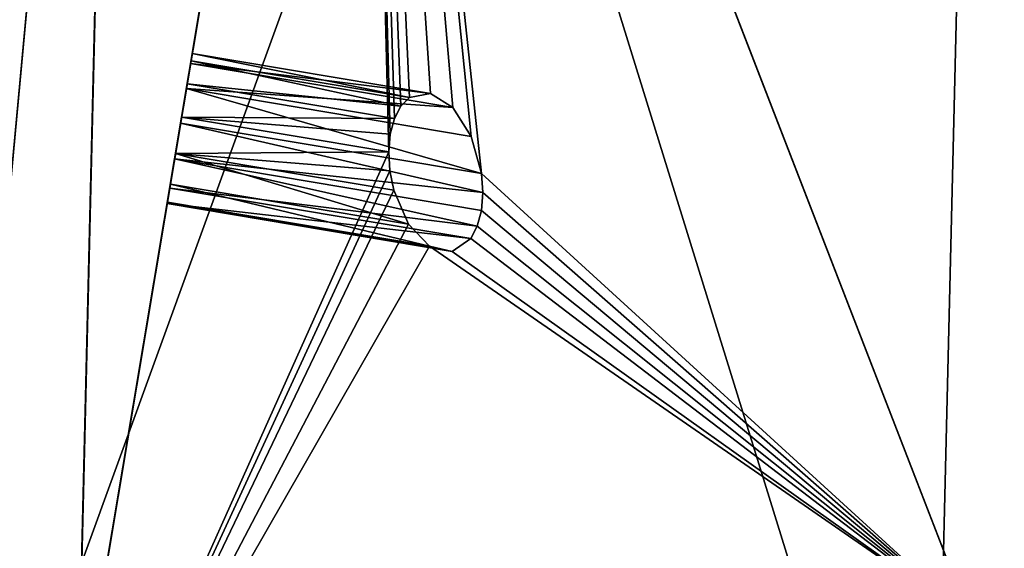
# Model space of a CAD drawing. Extents: x 5.2 to 19.2, y -23 to 23.
# Tile 607 of 656: x 18.848 to 19.226, y -16.604 to -16.402. Entities that reach past the tile are written whole.
import ezdxf

# ---------------------------------------------------------------- set-up
doc = ezdxf.new("R2010")
doc.units = 0
doc.header["$MEASUREMENT"] = 0
doc.layers.get('0').update_dxf_attribs({"linetype": 'CONTINUOUS'})

# ---------------------------------------------------------------- blocks, each defined once
blk = doc.blocks.new('LUXORA_OVAL_LED_37W_STL')
at = {"color": 0}
for p, q in [((18.87183, -16.6101, 0.51943), (18.90886, -15.07223, 4.14347)), ((18.87183, -16.6101, 0.51943), (18.90886, -15.07223, 4.14347)), ((19.19804, -16.78658, 1.12989), (19.22573, -15.63626, 3.84067)), ((19.19804, -16.78658, 1.12989), (19.22573, -15.63626, 3.84067)), ((18.89142, -15.79683, 4.45113), (18.85439, -17.3347, 0.82709)), ((18.89142, -15.79683, 4.45113), (18.85439, -17.3347, 0.82709)), ((18.72445, -17.54577, 0.51943), (18.97907, -16.02868, 4.14347)), ((18.72445, -17.54577, 0.51943), (18.97907, -16.02868, 4.14347)), ((18.8591, -16.74348, 4.45113), (18.97907, -16.02868, 4.14347)), ((18.8591, -16.74348, 4.45113), (18.97907, -16.02868, 4.14347)), ((18.97907, -16.02868, 4.14347), (19.2128, -16.63192, 3.84067)), ((18.97907, -16.02868, 4.14347), (19.2128, -16.63192, 3.84067)), ((18.77026, -17.26589, 4.18098), (18.88355, -16.04331, 4.18098)), ((18.88355, -16.04331, 4.14161), (18.77026, -17.26589, 4.14161)), ((18.88355, -16.04331, 4.14161), (18.77026, -17.26589, 4.14161)), ((18.77026, -17.26589, 4.18098), (18.88355, -16.04331, 4.18098)), ((18.77026, -17.26589, 0.83452), (18.88355, -16.04331, 0.83452)), ((18.88355, -16.04331, 0.79515), (18.77026, -17.26589, 0.79515)), ((18.88355, -16.04331, 0.79515), (18.77026, -17.26589, 0.79515)), ((18.77026, -17.26589, 0.83452), (18.88355, -16.04331, 0.83452)), ((18.91365, -16.41849, 4.14485), (18.91429, -16.41463, 4.15843)), ((18.91365, -16.41849, 4.14485), (18.91429, -16.41463, 4.15843)), ((18.91429, -16.41463, 4.15843), (18.91382, -16.41744, 4.17228)), ((18.91429, -16.41463, 4.15843), (18.91382, -16.41744, 4.17228)), ((19.00567, -16.42997, 4.15843), (18.91429, -16.41463, 4.15843)), ((19.00567, -16.42997, 4.15843), (18.91429, -16.41463, 4.15843)), ((18.91203, -16.42813, 4.13465), (18.91365, -16.41849, 4.14485)), ((18.91203, -16.42813, 4.13465), (18.91365, -16.41849, 4.14485)), ((18.91382, -16.41744, 4.17228), (18.91234, -16.42627, 4.18321)), ((18.91382, -16.41744, 4.17228), (18.91234, -16.42627, 4.18321)), ((19.01424, -16.43538, 4.14485), (18.91365, -16.41849, 4.14485)), ((19.01424, -16.43538, 4.14485), (18.91365, -16.41849, 4.14485)), ((18.99756, -16.43149, 4.17228), (18.91382, -16.41744, 4.17228)), ((18.99756, -16.43149, 4.17228), (18.91382, -16.41744, 4.17228)), ((18.99428, -16.43481, 4.17829), (18.91382, -16.41744, 4.17228)), ((18.99428, -16.43481, 4.17829), (18.91382, -16.41744, 4.17228)), ((18.90981, -16.44135, 4.13015), (18.91203, -16.42813, 4.13465)), ((18.90981, -16.44135, 4.13015), (18.91203, -16.42813, 4.13465)), ((18.91234, -16.42627, 4.18321), (18.91019, -16.4391, 4.18873)), ((18.91234, -16.42627, 4.18321), (18.91019, -16.4391, 4.18873)), ((19.0213, -16.44647, 4.13465), (18.91203, -16.42813, 4.13465)), ((19.0213, -16.44647, 4.13465), (18.91203, -16.42813, 4.13465)), ((18.99428, -16.43481, 4.17829), (18.91234, -16.42627, 4.18321)), ((18.99428, -16.43481, 4.17829), (18.91234, -16.42627, 4.18321)), ((18.99177, -16.4396, 4.18321), (18.91234, -16.42627, 4.18321)), ((18.99177, -16.4396, 4.18321), (18.91234, -16.42627, 4.18321)), ((18.99428, -16.43481, 4.17829), (18.99756, -16.43149, 4.17228)), ((18.99428, -16.43481, 4.17829), (18.99756, -16.43149, 4.17228)), ((18.99756, -16.43149, 4.17228), (19.00567, -16.42997, 4.15843)), ((18.99756, -16.43149, 4.17228), (19.00567, -16.42997, 4.15843)), ((19.00567, -16.42997, 4.15843), (19.01424, -16.43538, 4.14485)), ((19.00567, -16.42997, 4.15843), (19.01424, -16.43538, 4.14485)), ((18.99177, -16.4396, 4.18321), (18.99428, -16.43481, 4.17829)), ((18.99177, -16.4396, 4.18321), (18.99428, -16.43481, 4.17829)), ((19.01424, -16.43538, 4.14485), (19.0213, -16.44647, 4.13465)), ((19.01424, -16.43538, 4.14485), (19.0213, -16.44647, 4.13465)), ((18.91019, -16.4391, 4.18873), (18.90786, -16.45299, 4.18758)), ((18.91019, -16.4391, 4.18873), (18.90786, -16.45299, 4.18758)), ((18.91019, -16.4391, 4.18873), (18.98961, -16.45243, 4.18873)), ((18.99177, -16.4396, 4.18321), (18.91019, -16.4391, 4.18873)), ((18.99177, -16.4396, 4.18321), (18.91019, -16.4391, 4.18873)), ((18.99018, -16.44559, 4.18676), (18.91019, -16.4391, 4.18873)), ((18.99018, -16.44559, 4.18676), (18.91019, -16.4391, 4.18873)), ((18.91019, -16.4391, 4.18873), (18.98961, -16.45243, 4.18873)), ((18.9075, -16.45511, 4.1324), (18.90981, -16.44135, 4.13015)), ((18.9075, -16.45511, 4.1324), (18.90981, -16.44135, 4.13015)), ((19.02524, -16.46072, 4.13015), (18.90981, -16.44135, 4.13015)), ((19.02572, -16.46801, 4.13043), (18.90981, -16.44135, 4.13015)), ((19.02572, -16.46801, 4.13043), (18.90981, -16.44135, 4.13015)), ((19.02524, -16.46072, 4.13015), (18.90981, -16.44135, 4.13015)), ((18.99018, -16.44559, 4.18676), (18.99177, -16.4396, 4.18321)), ((18.99018, -16.44559, 4.18676), (18.99177, -16.4396, 4.18321)), ((18.98961, -16.45243, 4.18873), (18.99018, -16.44559, 4.18676)), ((18.98961, -16.45243, 4.18873), (18.99018, -16.44559, 4.18676)), ((19.0213, -16.44647, 4.13465), (19.02524, -16.46072, 4.13015)), ((19.0213, -16.44647, 4.13465), (19.02524, -16.46072, 4.13015)), ((18.90786, -16.45299, 4.18758), (18.90588, -16.46476, 4.18001)), ((18.90786, -16.45299, 4.18758), (18.90588, -16.46476, 4.18001)), ((18.98961, -16.45243, 4.18873), (18.90786, -16.45299, 4.18758)), ((18.98961, -16.45243, 4.18873), (18.90786, -16.45299, 4.18758)), ((18.90786, -16.45299, 4.18758), (18.9916, -16.46704, 4.18758)), ((18.9901, -16.45972, 4.18901), (18.90786, -16.45299, 4.18758)), ((18.9901, -16.45972, 4.18901), (18.90786, -16.45299, 4.18758)), ((18.90786, -16.45299, 4.18758), (18.9916, -16.46704, 4.18758)), ((18.9901, -16.45972, 4.18901), (18.98961, -16.45243, 4.18873)), ((18.9901, -16.45972, 4.18901), (18.98961, -16.45243, 4.18873)), ((18.90563, -16.46626, 4.14088), (18.9075, -16.45511, 4.1324)), ((18.90563, -16.46626, 4.14088), (18.9075, -16.45511, 4.1324)), ((19.02356, -16.48084, 4.13595), (18.9075, -16.45511, 4.1324)), ((19.02515, -16.47485, 4.1324), (18.9075, -16.45511, 4.1324)), ((19.02356, -16.48084, 4.13595), (18.9075, -16.45511, 4.1324)), ((19.02515, -16.47485, 4.1324), (18.9075, -16.45511, 4.1324)), ((19.02572, -16.46801, 4.13043), (18.9075, -16.45511, 4.1324)), ((19.02572, -16.46801, 4.13043), (18.9075, -16.45511, 4.1324)), ((18.9916, -16.46704, 4.18758), (18.9901, -16.45972, 4.18901)), ((18.9916, -16.46704, 4.18758), (18.9901, -16.45972, 4.18901)), ((19.02524, -16.46072, 4.13015), (19.02572, -16.46801, 4.13043)), ((19.02524, -16.46072, 4.13015), (19.02572, -16.46801, 4.13043)), ((18.90588, -16.46476, 4.18001), (18.90471, -16.47171, 4.16776)), ((18.90588, -16.46476, 4.18001), (18.90471, -16.47171, 4.16776)), ((18.90588, -16.46476, 4.18001), (18.99726, -16.4801, 4.18001)), ((18.90588, -16.46476, 4.18001), (18.99726, -16.4801, 4.18001)), ((18.90462, -16.47225, 4.15364), (18.90563, -16.46626, 4.14088)), ((18.90462, -16.47225, 4.15364), (18.90563, -16.46626, 4.14088)), ((18.90563, -16.46626, 4.14088), (19.02356, -16.48084, 4.13595)), ((18.90563, -16.46626, 4.14088), (19.02356, -16.48084, 4.13595)), ((18.90563, -16.46626, 4.14088), (19.02106, -16.48564, 4.14088)), ((18.90563, -16.46626, 4.14088), (19.02106, -16.48564, 4.14088)), ((18.99726, -16.4801, 4.18001), (18.9916, -16.46704, 4.18758)), ((18.99726, -16.4801, 4.18001), (18.9916, -16.46704, 4.18758)), ((19.02572, -16.46801, 4.13043), (19.02515, -16.47485, 4.1324)), ((19.02572, -16.46801, 4.13043), (19.02515, -16.47485, 4.1324)), ((18.90471, -16.47171, 4.16776), (18.90462, -16.47225, 4.15364)), ((18.90471, -16.47171, 4.16776), (18.90462, -16.47225, 4.15364)), ((18.90462, -16.47225, 4.15364), (19.0139, -16.49059, 4.15364)), ((18.90462, -16.47225, 4.15364), (19.0139, -16.49059, 4.15364)), ((18.90471, -16.47171, 4.16776), (19.00531, -16.48859, 4.16776)), ((18.90471, -16.47171, 4.16776), (19.00531, -16.48859, 4.16776)), ((19.02515, -16.47485, 4.1324), (19.02356, -16.48084, 4.13595)), ((19.02515, -16.47485, 4.1324), (19.02356, -16.48084, 4.13595)), ((19.00531, -16.48859, 4.16776), (18.99726, -16.4801, 4.18001)), ((19.00531, -16.48859, 4.16776), (18.99726, -16.4801, 4.18001)), ((19.02356, -16.48084, 4.13595), (19.02106, -16.48564, 4.14088)), ((19.02356, -16.48084, 4.13595), (19.02106, -16.48564, 4.14088)), ((19.0139, -16.49059, 4.15364), (19.00531, -16.48859, 4.16776)), ((19.0139, -16.49059, 4.15364), (19.00531, -16.48859, 4.16776)), ((19.02106, -16.48564, 4.14088), (19.0139, -16.49059, 4.15364)), ((19.02106, -16.48564, 4.14088), (19.0139, -16.49059, 4.15364))]:
    blk.add_line(p, q, dxfattribs=at)
mesh = blk.add_polyface(dxfattribs=at)
corners = [(5.68976, -17.26589, 4.18098), (5.57647, 16.04331, 4.18098), (5.57647, -16.04331, 4.18098), (5.68976, 17.26589, 4.18098), (6.02576, -18.44684, 4.18098), (6.02576, 18.44684, 4.18098), (6.57305, -19.54595, 4.18098), (6.57305, 19.54595, 4.18098), (7.15127, -16.04331, 4.18098), (7.31298, -20.52577, 4.18098), (7.26225, -17.09924, 4.18098), (7.59035, -18.10902, 4.18098), (8.22035, -21.35295, 4.18098), (8.12122, -19.02851, 4.18098), (8.83167, -19.81755, 4.18098), (9.26427, -21.99931, 4.18098), (9.69064, -20.44162, 4.18098), (10.40918, -22.44286, 4.18098), (10.66059, -20.87348, 4.18098), (11.6161, -22.66847, 4.18098), (11.69914, -21.09423, 4.18098), (12.84392, -22.66847, 4.18098), (12.76088, -21.09423, 4.18098), (13.79943, -20.87348, 4.18098), (14.05084, -22.44286, 4.18098), (14.76938, -20.44162, 4.18098), (15.19575, -21.99931, 4.18098), (15.62835, -19.81755, 4.18098), (16.23966, -21.35295, 4.18098), (16.3388, -19.02851, 4.18098), (17.14704, -20.52577, 4.18098), (16.86967, -18.10902, 4.18098), (17.19777, -17.09924, 4.18098), (17.88697, -19.54595, 4.18098), (17.30875, -16.04331, 4.18098), (17.30875, 16.04331, 4.18098), (7.15127, 16.04331, 4.18098), (7.31298, 20.52577, 4.18098), (7.26225, 17.09924, 4.18098), (7.59035, 18.10902, 4.18098), (8.22035, 21.35295, 4.18098), (8.12122, 19.02851, 4.18098), (8.83167, 19.81755, 4.18098), (9.26427, 21.99931, 4.18098), (9.69064, 20.44162, 4.18098), (10.40918, 22.44286, 4.18098), (10.66059, 20.87348, 4.18098), (11.6161, 22.66847, 4.18098), (11.69914, 21.09423, 4.18098), (12.84392, 22.66847, 4.18098), (12.76088, 21.09423, 4.18098), (13.79943, 20.87348, 4.18098), (14.05084, 22.44286, 4.18098), (14.76938, 20.44162, 4.18098), (15.19575, 21.99931, 4.18098), (15.62835, 19.81755, 4.18098), (16.23966, 21.35295, 4.18098), (16.3388, 19.02851, 4.18098), (17.14704, 20.52577, 4.18098), (16.86967, 18.10902, 4.18098), (17.19777, 17.09924, 4.18098), (17.88697, 19.54595, 4.18098), (18.43425, -18.44684, 4.18098), (18.43425, 18.44684, 4.18098), (18.77026, -17.26589, 4.18098), (18.77026, 17.26589, 4.18098), (18.88355, -16.04331, 4.18098), (18.88355, 16.04331, 4.18098)]
mesh.append_faces([[corners[k] for k in face] for face in [(0, 1, 2), (65, 66, 67)]], dxfattribs={"vtx0": -1, "color": 0})
mesh.append_faces([[corners[k] for k in face] for face in [(1, 0, 3), (3, 4, 5), (5, 6, 7), (8, 9, 10), (10, 9, 11), (11, 12, 13), (13, 12, 14), (14, 15, 16), (16, 17, 18), (18, 19, 20), (20, 21, 22), (22, 21, 23), (23, 24, 25), (25, 26, 27), (27, 28, 29), (29, 30, 31), (31, 30, 32), (32, 33, 34), (34, 33, 35), (7, 36, 37), (36, 7, 8), (37, 39, 40), (40, 42, 43), (43, 44, 45), (45, 46, 47), (47, 48, 49), (49, 51, 52), (52, 53, 54), (54, 55, 56), (56, 57, 58), (58, 60, 61), (61, 62, 63), (63, 64, 65)]], dxfattribs={"vtx0": -1, "vtx1": -1, "color": 0})
mesh.append_faces([[corners[k] for k in face] for face in [(7, 6, 8), (61, 35, 33)]], dxfattribs={"vtx0": -1, "vtx1": -1, "vtx2": -1, "color": 0})
mesh.append_faces([[corners[k] for k in face] for face in [(3, 0, 4), (5, 4, 6), (8, 6, 9), (11, 9, 12), (14, 12, 15), (16, 15, 17), (18, 17, 19), (20, 19, 21), (23, 21, 24), (25, 24, 26), (27, 26, 28), (29, 28, 30), (32, 30, 33), (37, 36, 38), (37, 38, 39), (40, 39, 41), (40, 41, 42), (43, 42, 44), (45, 44, 46), (47, 46, 48), (49, 48, 50), (49, 50, 51), (52, 51, 53), (54, 53, 55), (56, 55, 57), (58, 57, 59), (58, 59, 60), (61, 60, 35), (61, 33, 62), (63, 62, 64), (65, 64, 66)]], dxfattribs={"vtx0": -1, "vtx2": -1, "color": 0})
mesh = blk.add_polyface(dxfattribs=at)
corners = [(5.68976, 17.26589, 4.14161), (5.57647, -16.04331, 4.14161), (5.57647, 16.04331, 4.14161), (5.68976, -17.26589, 4.14161), (6.02576, 18.44684, 4.14161), (6.02576, -18.44684, 4.14161), (6.57305, 19.54595, 4.14161), (6.57305, -19.54595, 4.14161), (7.15127, 16.04331, 4.14161), (7.31298, 20.52577, 4.14161), (7.26225, 17.09924, 4.14161), (7.59035, 18.10902, 4.14161), (8.22035, 21.35295, 4.14161), (8.12122, 19.02851, 4.14161), (8.83167, 19.81755, 4.14161), (9.26427, 21.99931, 4.14161), (9.69064, 20.44162, 4.14161), (10.40918, 22.44286, 4.14161), (10.66059, 20.87348, 4.14161), (11.6161, 22.66847, 4.14161), (11.69914, 21.09423, 4.14161), (12.84392, 22.66847, 4.14161), (12.76088, 21.09423, 4.14161), (13.79943, 20.87348, 4.14161), (14.05084, 22.44286, 4.14161), (14.76938, 20.44162, 4.14161), (15.19575, 21.99931, 4.14161), (15.62835, 19.81755, 4.14161), (16.23966, 21.35295, 4.14161), (16.3388, 19.02851, 4.14161), (17.14704, 20.52577, 4.14161), (16.86967, 18.10902, 4.14161), (17.19777, 17.09924, 4.14161), (17.88697, 19.54595, 4.14161), (17.30875, 16.04331, 4.14161), (17.30875, -16.04331, 4.14161), (7.15127, -16.04331, 4.14161), (7.31298, -20.52577, 4.14161), (7.26225, -17.09924, 4.14161), (7.59035, -18.10902, 4.14161), (8.22035, -21.35295, 4.14161), (8.12122, -19.02851, 4.14161), (8.83167, -19.81755, 4.14161), (9.26427, -21.99931, 4.14161), (9.69064, -20.44162, 4.14161), (10.40918, -22.44286, 4.14161), (10.66059, -20.87348, 4.14161), (11.6161, -22.66847, 4.14161), (11.69914, -21.09423, 4.14161), (12.84392, -22.66847, 4.14161), (12.76088, -21.09423, 4.14161), (13.79943, -20.87348, 4.14161), (14.05084, -22.44286, 4.14161), (14.76938, -20.44162, 4.14161), (15.19575, -21.99931, 4.14161), (15.62835, -19.81755, 4.14161), (16.23966, -21.35295, 4.14161), (16.3388, -19.02851, 4.14161), (17.14704, -20.52577, 4.14161), (16.86967, -18.10902, 4.14161), (17.19777, -17.09924, 4.14161), (17.88697, -19.54595, 4.14161), (18.43425, 18.44684, 4.14161), (18.43425, -18.44684, 4.14161), (18.77026, 17.26589, 4.14161), (18.77026, -17.26589, 4.14161), (18.88355, 16.04331, 4.14161), (18.88355, -16.04331, 4.14161)]
mesh.append_faces([[corners[k] for k in face] for face in [(0, 1, 2), (65, 66, 67)]], dxfattribs={"vtx0": -1, "color": 0})
mesh.append_faces([[corners[k] for k in face] for face in [(1, 0, 3), (3, 4, 5), (5, 6, 7), (8, 9, 10), (10, 9, 11), (11, 12, 13), (13, 12, 14), (14, 15, 16), (16, 17, 18), (18, 19, 20), (20, 21, 22), (22, 21, 23), (23, 24, 25), (25, 26, 27), (27, 28, 29), (29, 30, 31), (31, 30, 32), (32, 33, 34), (34, 33, 35), (7, 36, 37), (36, 7, 8), (37, 39, 40), (40, 42, 43), (43, 44, 45), (45, 46, 47), (47, 48, 49), (49, 51, 52), (52, 53, 54), (54, 55, 56), (56, 57, 58), (58, 60, 61), (61, 62, 63), (63, 64, 65)]], dxfattribs={"vtx0": -1, "vtx1": -1, "color": 0})
mesh.append_faces([[corners[k] for k in face] for face in [(7, 6, 8), (61, 35, 33)]], dxfattribs={"vtx0": -1, "vtx1": -1, "vtx2": -1, "color": 0})
mesh.append_faces([[corners[k] for k in face] for face in [(3, 0, 4), (5, 4, 6), (8, 6, 9), (11, 9, 12), (14, 12, 15), (16, 15, 17), (18, 17, 19), (20, 19, 21), (23, 21, 24), (25, 24, 26), (27, 26, 28), (29, 28, 30), (32, 30, 33), (37, 36, 38), (37, 38, 39), (40, 39, 41), (40, 41, 42), (43, 42, 44), (45, 44, 46), (47, 46, 48), (49, 48, 50), (49, 50, 51), (52, 51, 53), (54, 53, 55), (56, 55, 57), (58, 57, 59), (58, 59, 60), (61, 60, 35), (61, 33, 62), (63, 62, 64), (65, 64, 66)]], dxfattribs={"vtx0": -1, "vtx2": -1, "color": 0})
mesh = blk.add_polyface(dxfattribs=at)
corners = [(5.68976, -17.26589, 0.83452), (5.57647, 16.04331, 0.83452), (5.57647, -16.04331, 0.83452), (5.68976, 17.26589, 0.83452), (6.02576, -18.44684, 0.83452), (6.02576, 18.44684, 0.83452), (6.57305, -19.54595, 0.83452), (6.57305, 19.54595, 0.83452), (7.15127, -16.04331, 0.83452), (7.31298, -20.52577, 0.83452), (7.26225, -17.09924, 0.83452), (7.59035, -18.10902, 0.83452), (8.22035, -21.35295, 0.83452), (8.12122, -19.02851, 0.83452), (8.83167, -19.81755, 0.83452), (9.26427, -21.99931, 0.83452), (9.69064, -20.44162, 0.83452), (10.40918, -22.44286, 0.83452), (10.66059, -20.87348, 0.83452), (11.6161, -22.66847, 0.83452), (11.69914, -21.09423, 0.83452), (12.84392, -22.66847, 0.83452), (12.76088, -21.09423, 0.83452), (13.79943, -20.87348, 0.83452), (14.05084, -22.44286, 0.83452), (14.76938, -20.44162, 0.83452), (15.19575, -21.99931, 0.83452), (15.62835, -19.81755, 0.83452), (16.23966, -21.35295, 0.83452), (16.3388, -19.02851, 0.83452), (17.14704, -20.52577, 0.83452), (16.86967, -18.10902, 0.83452), (17.19777, -17.09924, 0.83452), (17.88697, -19.54595, 0.83452), (17.30875, -16.04331, 0.83452), (17.30875, 16.04331, 0.83452), (7.15127, 16.04331, 0.83452), (7.31298, 20.52577, 0.83452), (7.26225, 17.09924, 0.83452), (7.59035, 18.10902, 0.83452), (8.22035, 21.35295, 0.83452), (8.12122, 19.02851, 0.83452), (8.83167, 19.81755, 0.83452), (9.26427, 21.99931, 0.83452), (9.69064, 20.44162, 0.83452), (10.40918, 22.44286, 0.83452), (10.66059, 20.87348, 0.83452), (11.6161, 22.66847, 0.83452), (11.69914, 21.09423, 0.83452), (12.84392, 22.66847, 0.83452), (12.76088, 21.09423, 0.83452), (13.79943, 20.87348, 0.83452), (14.05084, 22.44286, 0.83452), (14.76938, 20.44162, 0.83452), (15.19575, 21.99931, 0.83452), (15.62835, 19.81755, 0.83452), (16.23966, 21.35295, 0.83452), (16.3388, 19.02851, 0.83452), (17.14704, 20.52577, 0.83452), (16.86967, 18.10902, 0.83452), (17.19777, 17.09924, 0.83452), (17.88697, 19.54595, 0.83452), (18.43425, -18.44684, 0.83452), (18.43425, 18.44684, 0.83452), (18.77026, -17.26589, 0.83452), (18.77026, 17.26589, 0.83452), (18.88355, -16.04331, 0.83452), (18.88355, 16.04331, 0.83452)]
mesh.append_faces([[corners[k] for k in face] for face in [(0, 1, 2), (65, 66, 67)]], dxfattribs={"vtx0": -1, "color": 0})
mesh.append_faces([[corners[k] for k in face] for face in [(1, 0, 3), (3, 4, 5), (5, 6, 7), (8, 9, 10), (10, 9, 11), (11, 12, 13), (13, 12, 14), (14, 15, 16), (16, 17, 18), (18, 19, 20), (20, 21, 22), (22, 21, 23), (23, 24, 25), (25, 26, 27), (27, 28, 29), (29, 30, 31), (31, 30, 32), (32, 33, 34), (34, 33, 35), (7, 36, 37), (36, 7, 8), (37, 39, 40), (40, 42, 43), (43, 44, 45), (45, 46, 47), (47, 48, 49), (49, 51, 52), (52, 53, 54), (54, 55, 56), (56, 57, 58), (58, 60, 61), (61, 62, 63), (63, 64, 65)]], dxfattribs={"vtx0": -1, "vtx1": -1, "color": 0})
mesh.append_faces([[corners[k] for k in face] for face in [(7, 6, 8), (61, 35, 33)]], dxfattribs={"vtx0": -1, "vtx1": -1, "vtx2": -1, "color": 0})
mesh.append_faces([[corners[k] for k in face] for face in [(3, 0, 4), (5, 4, 6), (8, 6, 9), (11, 9, 12), (14, 12, 15), (16, 15, 17), (18, 17, 19), (20, 19, 21), (23, 21, 24), (25, 24, 26), (27, 26, 28), (29, 28, 30), (32, 30, 33), (37, 36, 38), (37, 38, 39), (40, 39, 41), (40, 41, 42), (43, 42, 44), (45, 44, 46), (47, 46, 48), (49, 48, 50), (49, 50, 51), (52, 51, 53), (54, 53, 55), (56, 55, 57), (58, 57, 59), (58, 59, 60), (61, 60, 35), (61, 33, 62), (63, 62, 64), (65, 64, 66)]], dxfattribs={"vtx0": -1, "vtx2": -1, "color": 0})
mesh = blk.add_polyface(dxfattribs=at)
corners = [(5.68976, 17.26589, 0.79515), (5.57647, -16.04331, 0.79515), (5.57647, 16.04331, 0.79515), (5.68976, -17.26589, 0.79515), (6.02576, 18.44684, 0.79515), (6.02576, -18.44684, 0.79515), (6.57305, 19.54595, 0.79515), (6.57305, -19.54595, 0.79515), (7.15127, 16.04331, 0.79515), (7.31298, 20.52577, 0.79515), (7.26225, 17.09924, 0.79515), (7.59035, 18.10902, 0.79515), (8.22035, 21.35295, 0.79515), (8.12122, 19.02851, 0.79515), (8.83167, 19.81755, 0.79515), (9.26427, 21.99931, 0.79515), (9.69064, 20.44162, 0.79515), (10.40918, 22.44286, 0.79515), (10.66059, 20.87348, 0.79515), (11.6161, 22.66847, 0.79515), (11.69914, 21.09423, 0.79515), (12.84392, 22.66847, 0.79515), (12.76088, 21.09423, 0.79515), (13.79943, 20.87348, 0.79515), (14.05084, 22.44286, 0.79515), (14.76938, 20.44162, 0.79515), (15.19575, 21.99931, 0.79515), (15.62835, 19.81755, 0.79515), (16.23966, 21.35295, 0.79515), (16.3388, 19.02851, 0.79515), (17.14704, 20.52577, 0.79515), (16.86967, 18.10902, 0.79515), (17.19777, 17.09924, 0.79515), (17.88697, 19.54595, 0.79515), (17.30875, 16.04331, 0.79515), (17.30875, -16.04331, 0.79515), (7.15127, -16.04331, 0.79515), (7.31298, -20.52577, 0.79515), (7.26225, -17.09924, 0.79515), (7.59035, -18.10902, 0.79515), (8.22035, -21.35295, 0.79515), (8.12122, -19.02851, 0.79515), (8.83167, -19.81755, 0.79515), (9.26427, -21.99931, 0.79515), (9.69064, -20.44162, 0.79515), (10.40918, -22.44286, 0.79515), (10.66059, -20.87348, 0.79515), (11.6161, -22.66847, 0.79515), (11.69914, -21.09423, 0.79515), (12.84392, -22.66847, 0.79515), (12.76088, -21.09423, 0.79515), (13.79943, -20.87348, 0.79515), (14.05084, -22.44286, 0.79515), (14.76938, -20.44162, 0.79515), (15.19575, -21.99931, 0.79515), (15.62835, -19.81755, 0.79515), (16.23966, -21.35295, 0.79515), (16.3388, -19.02851, 0.79515), (17.14704, -20.52577, 0.79515), (16.86967, -18.10902, 0.79515), (17.19777, -17.09924, 0.79515), (17.88697, -19.54595, 0.79515), (18.43425, 18.44684, 0.79515), (18.43425, -18.44684, 0.79515), (18.77026, 17.26589, 0.79515), (18.77026, -17.26589, 0.79515), (18.88355, 16.04331, 0.79515), (18.88355, -16.04331, 0.79515)]
mesh.append_faces([[corners[k] for k in face] for face in [(0, 1, 2), (65, 66, 67)]], dxfattribs={"vtx0": -1, "color": 0})
mesh.append_faces([[corners[k] for k in face] for face in [(1, 0, 3), (3, 4, 5), (5, 6, 7), (8, 9, 10), (10, 9, 11), (11, 12, 13), (13, 12, 14), (14, 15, 16), (16, 17, 18), (18, 19, 20), (20, 21, 22), (22, 21, 23), (23, 24, 25), (25, 26, 27), (27, 28, 29), (29, 30, 31), (31, 30, 32), (32, 33, 34), (34, 33, 35), (7, 36, 37), (36, 7, 8), (37, 39, 40), (40, 42, 43), (43, 44, 45), (45, 46, 47), (47, 48, 49), (49, 51, 52), (52, 53, 54), (54, 55, 56), (56, 57, 58), (58, 60, 61), (61, 62, 63), (63, 64, 65)]], dxfattribs={"vtx0": -1, "vtx1": -1, "color": 0})
mesh.append_faces([[corners[k] for k in face] for face in [(7, 6, 8), (61, 35, 33)]], dxfattribs={"vtx0": -1, "vtx1": -1, "vtx2": -1, "color": 0})
mesh.append_faces([[corners[k] for k in face] for face in [(3, 0, 4), (5, 4, 6), (8, 6, 9), (11, 9, 12), (14, 12, 15), (16, 15, 17), (18, 17, 19), (20, 19, 21), (23, 21, 24), (25, 24, 26), (27, 26, 28), (29, 28, 30), (32, 30, 33), (37, 36, 38), (37, 38, 39), (40, 39, 41), (40, 41, 42), (43, 42, 44), (45, 44, 46), (47, 46, 48), (49, 48, 50), (49, 50, 51), (52, 51, 53), (54, 53, 55), (56, 55, 57), (58, 57, 59), (58, 59, 60), (61, 60, 35), (61, 33, 62), (63, 62, 64), (65, 64, 66)]], dxfattribs={"vtx0": -1, "vtx2": -1, "color": 0})
mesh = blk.add_polyface(dxfattribs=at)
corners = [(18.89142, -15.79683, 4.45113), (18.89805, -15.52134, 4.16776), (18.89804, -15.52189, 4.15364), (18.89822, -15.51429, 4.18001), (18.89851, -15.50236, 4.18758), (18.89885, -15.48828, 4.18873), (18.90886, -15.07223, 4.14347), (18.89916, -15.47527, 4.18321), (18.89937, -15.46632, 4.17228), (18.89944, -15.46347, 4.15843), (18.85439, -17.3347, 0.82709), (18.86383, -16.94232, 0.81915), (18.86382, -16.94287, 0.80503), (18.864, -16.93528, 0.8314), (18.86429, -16.92334, 0.83897), (18.86463, -16.90926, 0.84013), (18.86494, -16.89626, 0.8346), (18.86516, -16.88731, 0.82367), (18.86523, -16.88446, 0.80983), (18.87183, -16.6101, 0.51943), (18.89818, -15.51581, 4.14088), (18.89845, -15.5045, 4.1324), (18.89879, -15.49056, 4.13015), (18.89911, -15.47716, 4.13465), (18.89935, -15.46739, 4.14485), (18.86397, -16.9368, 0.79227), (18.86424, -16.92549, 0.78379), (18.86458, -16.91154, 0.78155), (18.8649, -16.89815, 0.78604), (18.86513, -16.88837, 0.79625)]
mesh.append_faces([[corners[k] for k in face] for face in [(1, 0, 3), (3, 0, 4), (4, 0, 5), (5, 6, 7), (7, 6, 8), (8, 6, 9), (11, 0, 13), (13, 0, 14), (14, 0, 15), (15, 0, 16), (16, 0, 17), (17, 0, 18), (19, 22, 6), (20, 0, 2), (10, 25, 19), (25, 10, 12)]], dxfattribs={"vtx0": -1, "vtx1": -1, "color": 0})
mesh.append_faces([[corners[k] for k in face] for face in [(18, 0, 19), (19, 0, 20)]], dxfattribs={"vtx0": -1, "vtx1": -1, "vtx2": -1, "color": 0})
mesh.append_faces([[corners[k] for k in face] for face in [(0, 1, 2), (5, 0, 6), (10, 11, 12), (11, 10, 0), (19, 20, 21), (19, 21, 22), (6, 22, 23), (6, 23, 24), (6, 24, 9), (19, 25, 26), (19, 26, 27), (19, 27, 28), (19, 28, 29), (19, 29, 18)]], dxfattribs={"vtx0": -1, "vtx2": -1, "color": 0})
mesh = blk.add_polyface(dxfattribs=at)
corners = [(18.87183, -16.6101, 0.51943), (19.22573, -15.63626, 3.84067), (19.19804, -16.78658, 1.12989), (18.90886, -15.07223, 4.14347)]
mesh.append_faces([[corners[k] for k in face] for face in [(0, 1, 2), (1, 0, 3)]], dxfattribs={"vtx0": -1, "color": 0})
mesh = blk.add_polyface(dxfattribs=at)
corners = [(19.19804, -16.78658, 1.12989), (18.89142, -15.79683, 4.45113), (18.85439, -17.3347, 0.82709), (19.22573, -15.63626, 3.84067)]
mesh.append_faces([[corners[k] for k in face] for face in [(0, 1, 2), (1, 0, 3)]], dxfattribs={"vtx0": -1, "color": 0})
mesh = blk.add_polyface(dxfattribs=at)
corners = [(18.8591, -16.74348, 4.45113), (18.90471, -16.47171, 4.16776), (18.90462, -16.47225, 4.15364), (18.90588, -16.46476, 4.18001), (18.90786, -16.45299, 4.18758), (18.91019, -16.4391, 4.18873), (18.97907, -16.02868, 4.14347), (18.91234, -16.42627, 4.18321), (18.91382, -16.41744, 4.17228), (18.91429, -16.41463, 4.15843), (18.60447, -18.26058, 0.82709), (18.66944, -17.8735, 0.81915), (18.66935, -17.87405, 0.80503), (18.67061, -17.86655, 0.8314), (18.67258, -17.85478, 0.83897), (18.67491, -17.84089, 0.84013), (18.67707, -17.82806, 0.8346), (18.67855, -17.81923, 0.82367), (18.67902, -17.81642, 0.80983), (18.72445, -17.54577, 0.51943), (18.90563, -16.46626, 4.14088), (18.9075, -16.45511, 4.1324), (18.90981, -16.44135, 4.13015), (18.91203, -16.42813, 4.13465), (18.91365, -16.41849, 4.14485), (18.67035, -17.86806, 0.79227), (18.67222, -17.8569, 0.78379), (18.67454, -17.84314, 0.78155), (18.67675, -17.82993, 0.78604), (18.67837, -17.82028, 0.79625)]
mesh.append_faces([[corners[k] for k in face] for face in [(1, 0, 3), (3, 0, 4), (4, 0, 5), (5, 6, 7), (7, 6, 8), (8, 6, 9), (11, 0, 13), (13, 0, 14), (14, 0, 15), (15, 0, 16), (16, 0, 17), (17, 0, 18), (19, 22, 6), (20, 0, 2), (10, 25, 19), (25, 10, 12)]], dxfattribs={"vtx0": -1, "vtx1": -1, "color": 0})
mesh.append_faces([[corners[k] for k in face] for face in [(18, 0, 19), (19, 0, 20)]], dxfattribs={"vtx0": -1, "vtx1": -1, "vtx2": -1, "color": 0})
mesh.append_faces([[corners[k] for k in face] for face in [(0, 1, 2), (5, 0, 6), (10, 11, 12), (11, 10, 0), (19, 20, 21), (19, 21, 22), (6, 22, 23), (6, 23, 24), (6, 24, 9), (19, 25, 26), (19, 26, 27), (19, 27, 28), (19, 28, 29), (19, 29, 18)]], dxfattribs={"vtx0": -1, "vtx2": -1, "color": 0})
mesh = blk.add_polyface(dxfattribs=at)
corners = [(18.72445, -17.54577, 0.51943), (19.2128, -16.63192, 3.84067), (19.02234, -17.7667, 1.12989), (18.97907, -16.02868, 4.14347)]
mesh.append_faces([[corners[k] for k in face] for face in [(0, 1, 2), (1, 0, 3)]], dxfattribs={"vtx0": -1, "color": 0})
mesh = blk.add_polyface(dxfattribs=at)
corners = [(19.2128, -16.63192, 3.84067), (19.02106, -16.48564, 4.14088), (19.0139, -16.49059, 4.15364), (19.02356, -16.48084, 4.13595), (19.02515, -16.47485, 4.1324), (19.02572, -16.46801, 4.13043), (19.02524, -16.46072, 4.13015), (18.97907, -16.02868, 4.14347), (19.0213, -16.44647, 4.13465), (19.01424, -16.43538, 4.14485), (19.00567, -16.42997, 4.15843), (18.8591, -16.74348, 4.45113), (18.98961, -16.45243, 4.18873), (18.9901, -16.45972, 4.18901), (18.9916, -16.46704, 4.18758), (18.99726, -16.4801, 4.18001), (19.00531, -16.48859, 4.16776), (18.99018, -16.44559, 4.18676), (18.99177, -16.4396, 4.18321), (18.99428, -16.43481, 4.17829), (18.99756, -16.43149, 4.17228)]
mesh.append_faces([[corners[k] for k in face] for face in [(1, 0, 3), (3, 0, 4), (4, 0, 5), (5, 0, 6), (6, 7, 8), (8, 7, 9), (9, 7, 10), (11, 12, 7), (12, 11, 13), (13, 11, 14), (14, 11, 15), (15, 11, 16), (16, 0, 2)]], dxfattribs={"vtx0": -1, "vtx1": -1, "color": 0})
mesh.append_faces([[corners[k] for k in face] for face in [(0, 1, 2), (6, 0, 7), (16, 11, 0), (7, 12, 17), (7, 17, 18), (7, 18, 19), (7, 19, 20), (7, 20, 10)]], dxfattribs={"vtx0": -1, "vtx2": -1, "color": 0})
mesh = blk.add_polyface(dxfattribs=at)
corners = [(18.88355, -16.04331, 4.14161), (18.77026, -17.26589, 4.18098), (18.77026, -17.26589, 4.14161), (18.88355, -16.04331, 4.18098)]
mesh.append_faces([[corners[k] for k in face] for face in [(0, 1, 2), (1, 0, 3)]], dxfattribs={"vtx0": -1, "color": 0})
mesh = blk.add_polyface(dxfattribs=at)
corners = [(18.88355, -16.04331, 0.79515), (18.77026, -17.26589, 0.83452), (18.77026, -17.26589, 0.79515), (18.88355, -16.04331, 0.83452)]
mesh.append_faces([[corners[k] for k in face] for face in [(0, 1, 2), (1, 0, 3)]], dxfattribs={"vtx0": -1, "color": 0})
mesh = blk.add_polyface(dxfattribs=at)
corners = [(19.00567, -16.42997, 4.15843), (18.91365, -16.41849, 4.14485), (19.01424, -16.43538, 4.14485), (18.91429, -16.41463, 4.15843)]
mesh.append_faces([[corners[k] for k in face] for face in [(0, 1, 2), (1, 0, 3)]], dxfattribs={"vtx0": -1, "color": 0})
mesh = blk.add_polyface(dxfattribs=at)
corners = [(18.99756, -16.43149, 4.17228), (18.91429, -16.41463, 4.15843), (19.00567, -16.42997, 4.15843), (18.91382, -16.41744, 4.17228)]
mesh.append_faces([[corners[k] for k in face] for face in [(0, 1, 2), (1, 0, 3)]], dxfattribs={"vtx0": -1, "color": 0})
mesh = blk.add_polyface(dxfattribs=at)
corners = [(19.01424, -16.43538, 4.14485), (18.91203, -16.42813, 4.13465), (19.0213, -16.44647, 4.13465), (18.91365, -16.41849, 4.14485)]
mesh.append_faces([[corners[k] for k in face] for face in [(0, 1, 2), (1, 0, 3)]], dxfattribs={"vtx0": -1, "color": 0})
mesh = blk.add_polyface(dxfattribs=at)
corners = [(18.91234, -16.42627, 4.18321), (18.91382, -16.41744, 4.17228), (18.99428, -16.43481, 4.17829)]
mesh.append_faces([[corners[k] for k in face] for face in [(0, 1, 2)]], dxfattribs={"color": 0})
mesh = blk.add_polyface(dxfattribs=at)
corners = [(18.99428, -16.43481, 4.17829), (18.91382, -16.41744, 4.17228), (18.99756, -16.43149, 4.17228)]
mesh.append_faces([[corners[k] for k in face] for face in [(0, 1, 2)]], dxfattribs={"color": 0})
mesh = blk.add_polyface(dxfattribs=at)
corners = [(19.02524, -16.46072, 4.13015), (18.91203, -16.42813, 4.13465), (18.90981, -16.44135, 4.13015), (19.0213, -16.44647, 4.13465)]
mesh.append_faces([[corners[k] for k in face] for face in [(0, 1, 2), (1, 0, 3)]], dxfattribs={"vtx0": -1, "color": 0})
mesh = blk.add_polyface(dxfattribs=at)
corners = [(18.99177, -16.4396, 4.18321), (18.91019, -16.4391, 4.18873), (18.91234, -16.42627, 4.18321)]
mesh.append_faces([[corners[k] for k in face] for face in [(0, 1, 2)]], dxfattribs={"color": 0})
mesh = blk.add_polyface(dxfattribs=at)
corners = [(18.99428, -16.43481, 4.17829), (18.99177, -16.4396, 4.18321), (18.91234, -16.42627, 4.18321)]
mesh.append_faces([[corners[k] for k in face] for face in [(0, 1, 2)]], dxfattribs={"color": 0})
mesh = blk.add_polyface(dxfattribs=at)
corners = [(18.98961, -16.45243, 4.18873), (18.90786, -16.45299, 4.18758), (18.91019, -16.4391, 4.18873)]
mesh.append_faces([[corners[k] for k in face] for face in [(0, 1, 2)]], dxfattribs={"color": 0})
mesh = blk.add_polyface(dxfattribs=at)
corners = [(18.99177, -16.4396, 4.18321), (18.99018, -16.44559, 4.18676), (18.91019, -16.4391, 4.18873)]
mesh.append_faces([[corners[k] for k in face] for face in [(0, 1, 2)]], dxfattribs={"color": 0})
mesh = blk.add_polyface(dxfattribs=at)
corners = [(18.99018, -16.44559, 4.18676), (18.98961, -16.45243, 4.18873), (18.91019, -16.4391, 4.18873)]
mesh.append_faces([[corners[k] for k in face] for face in [(0, 1, 2)]], dxfattribs={"color": 0})
mesh = blk.add_polyface(dxfattribs=at)
corners = [(19.02572, -16.46801, 4.13043), (18.90981, -16.44135, 4.13015), (18.9075, -16.45511, 4.1324)]
mesh.append_faces([[corners[k] for k in face] for face in [(0, 1, 2)]], dxfattribs={"color": 0})
mesh = blk.add_polyface(dxfattribs=at)
corners = [(19.02572, -16.46801, 4.13043), (19.02524, -16.46072, 4.13015), (18.90981, -16.44135, 4.13015)]
mesh.append_faces([[corners[k] for k in face] for face in [(0, 1, 2)]], dxfattribs={"color": 0})
mesh = blk.add_polyface(dxfattribs=at)
corners = [(18.90786, -16.45299, 4.18758), (18.99726, -16.4801, 4.18001), (18.90588, -16.46476, 4.18001), (18.9916, -16.46704, 4.18758)]
mesh.append_faces([[corners[k] for k in face] for face in [(0, 1, 2), (1, 0, 3)]], dxfattribs={"vtx0": -1, "color": 0})
mesh = blk.add_polyface(dxfattribs=at)
corners = [(18.9901, -16.45972, 4.18901), (18.90786, -16.45299, 4.18758), (18.98961, -16.45243, 4.18873)]
mesh.append_faces([[corners[k] for k in face] for face in [(0, 1, 2)]], dxfattribs={"color": 0})
mesh = blk.add_polyface(dxfattribs=at)
corners = [(18.9916, -16.46704, 4.18758), (18.90786, -16.45299, 4.18758), (18.9901, -16.45972, 4.18901)]
mesh.append_faces([[corners[k] for k in face] for face in [(0, 1, 2)]], dxfattribs={"color": 0})
mesh = blk.add_polyface(dxfattribs=at)
corners = [(19.02356, -16.48084, 4.13595), (18.9075, -16.45511, 4.1324), (18.90563, -16.46626, 4.14088)]
mesh.append_faces([[corners[k] for k in face] for face in [(0, 1, 2)]], dxfattribs={"color": 0})
mesh = blk.add_polyface(dxfattribs=at)
corners = [(19.02515, -16.47485, 4.1324), (18.9075, -16.45511, 4.1324), (19.02356, -16.48084, 4.13595)]
mesh.append_faces([[corners[k] for k in face] for face in [(0, 1, 2)]], dxfattribs={"color": 0})
mesh = blk.add_polyface(dxfattribs=at)
corners = [(19.02572, -16.46801, 4.13043), (18.9075, -16.45511, 4.1324), (19.02515, -16.47485, 4.1324)]
mesh.append_faces([[corners[k] for k in face] for face in [(0, 1, 2)]], dxfattribs={"color": 0})
mesh = blk.add_polyface(dxfattribs=at)
corners = [(18.90588, -16.46476, 4.18001), (19.00531, -16.48859, 4.16776), (18.90471, -16.47171, 4.16776), (18.99726, -16.4801, 4.18001)]
mesh.append_faces([[corners[k] for k in face] for face in [(0, 1, 2), (1, 0, 3)]], dxfattribs={"vtx0": -1, "color": 0})
mesh = blk.add_polyface(dxfattribs=at)
corners = [(18.90462, -16.47225, 4.15364), (19.02106, -16.48564, 4.14088), (18.90563, -16.46626, 4.14088), (19.0139, -16.49059, 4.15364)]
mesh.append_faces([[corners[k] for k in face] for face in [(0, 1, 2), (1, 0, 3)]], dxfattribs={"vtx0": -1, "color": 0})
mesh = blk.add_polyface(dxfattribs=at)
corners = [(19.02356, -16.48084, 4.13595), (18.90563, -16.46626, 4.14088), (19.02106, -16.48564, 4.14088)]
mesh.append_faces([[corners[k] for k in face] for face in [(0, 1, 2)]], dxfattribs={"color": 0})
mesh = blk.add_polyface(dxfattribs=at)
corners = [(18.90471, -16.47171, 4.16776), (19.0139, -16.49059, 4.15364), (18.90462, -16.47225, 4.15364), (19.00531, -16.48859, 4.16776)]
mesh.append_faces([[corners[k] for k in face] for face in [(0, 1, 2), (1, 0, 3)]], dxfattribs={"vtx0": -1, "color": 0})

msp = doc.modelspace()

# ---------------------------------------------------------------- block references
at = {"color": 0}
msp.add_blockref('LUXORA_OVAL_LED_37W_STL', (0, 0), dxfattribs=at)

doc.saveas('drawing.dxf')
